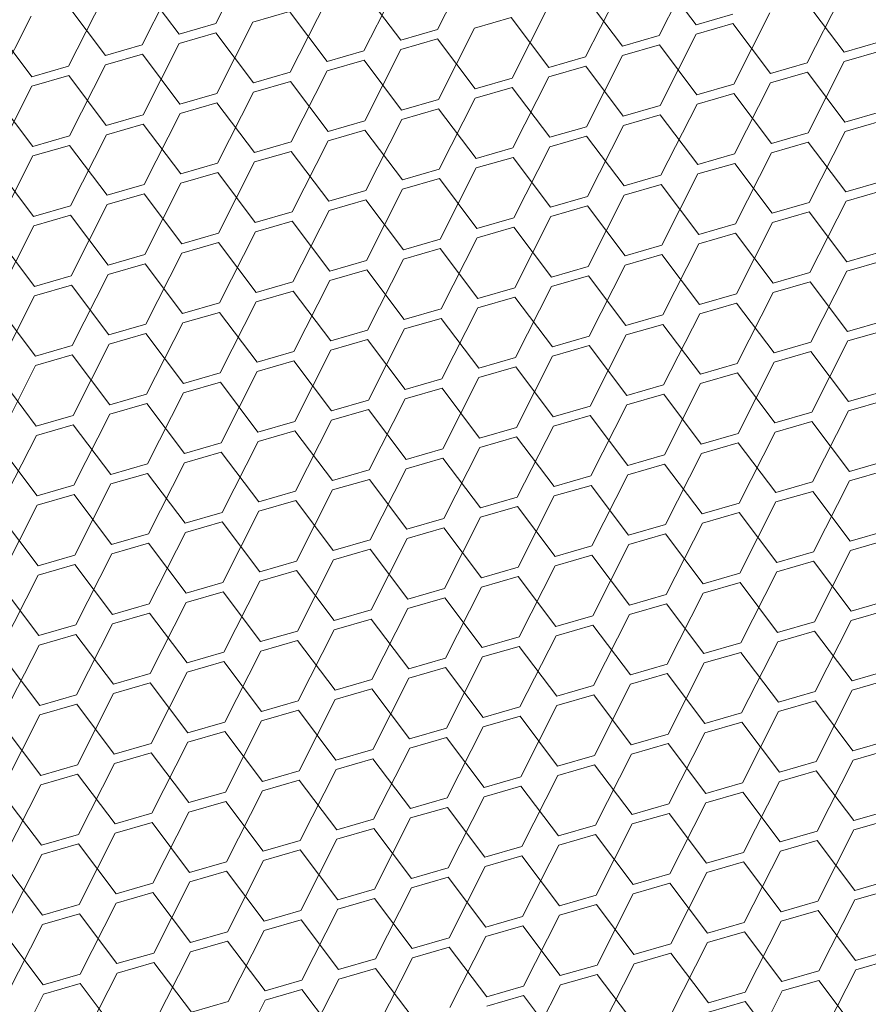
# Model space of a CAD drawing. Header units: millimetres. Extents: x 3925 to 5043, y -86 to 778.
# Tile 317 of 439: x 4951.61 to 4956.73, y 332.41 to 338.35. Entities that reach past the tile are written whole.
import ezdxf

# ---------------------------------------------------------------- set-up
doc = ezdxf.new("R2010")
doc.units = ezdxf.units.MM
doc.header["$LTSCALE"] = 46.255
doc.layers.add('H30K-DUST-FIDXF_CONTINUOUS_LINE', color=7, linetype='CONTINUOUS')

msp = doc.modelspace()

# ---------------------------------------------------------------- linework, layer by layer
at = {"layer": 'H30K-DUST-FIDXF_CONTINUOUS_LINE', "color": 7, "linetype": 'Continuous', "lineweight": 0}
for p, q in [((4952.7927, 338.3241), (4953.0099, 338.7528)), ((4954.1293, 338.288), (4954.3466, 338.7167)), ((4955.466, 338.2519), (4955.6832, 338.6805)), ((4952.3489, 338.1959), (4952.5662, 338.6245)), ((4953.6855, 338.1597), (4953.9028, 338.5884)), ((4955.6878, 338.316), (4955.4613, 338.6164)), ((4952.5708, 338.26), (4952.3443, 338.5604)), ((4953.9074, 338.2239), (4953.6809, 338.5243)), ((4955.0222, 338.1236), (4955.2395, 338.5523)), ((4951.9051, 338.0676), (4952.1224, 338.4963)), ((4955.2441, 338.1877), (4955.0176, 338.4881)), ((4956.3588, 338.0875), (4956.5761, 338.5161)), ((4952.127, 338.1317), (4951.9005, 338.4322)), ((4953.2418, 338.0315), (4953.459, 338.4601)), ((4954.5784, 337.9953), (4954.7957, 338.424)), ((4956.5807, 338.1516), (4956.3542, 338.452)), ((4951.4613, 337.9393), (4951.6786, 338.368)), ((4953.2371, 338.396), (4953.0153, 338.3319)), ((4953.4637, 338.0956), (4953.2371, 338.396)), ((4954.5738, 338.3599), (4954.3519, 338.2958)), ((4954.8003, 338.0595), (4954.5738, 338.3599)), ((4955.6878, 338.316), (4955.9097, 338.3801)), ((4955.9151, 337.9592), (4956.1323, 338.3879)), ((4951.6832, 338.0035), (4951.4567, 338.3039)), ((4952.5708, 338.26), (4952.7927, 338.3241)), ((4952.798, 337.9032), (4953.0153, 338.3319)), ((4953.9074, 338.2239), (4954.1293, 338.288)), ((4954.1346, 337.8671), (4954.3519, 338.2958)), ((4955.9104, 338.3238), (4955.6886, 338.2596)), ((4956.1369, 338.0233), (4955.9104, 338.3238)), ((4952.7934, 338.2678), (4952.5715, 338.2036)), ((4953.0199, 337.9673), (4952.7934, 338.2678)), ((4954.13, 338.2316), (4953.9081, 338.1675)), ((4954.3565, 337.9312), (4954.13, 338.2316)), ((4955.2441, 338.1877), (4955.466, 338.2519)), ((4955.4713, 337.8309), (4955.6886, 338.2596)), ((4952.127, 338.1317), (4952.3489, 338.1959)), ((4952.3542, 337.775), (4952.5715, 338.2036)), ((4953.6909, 337.7388), (4953.9081, 338.1675)), ((4955.4667, 338.1955), (4955.2448, 338.1314)), ((4955.6932, 337.8951), (4955.4667, 338.1955)), ((4956.5807, 338.1516), (4956.8026, 338.2157)), ((4952.3496, 338.1395), (4952.1277, 338.0754)), ((4952.5761, 337.8391), (4952.3496, 338.1395)), ((4953.4637, 338.0956), (4953.6855, 338.1597)), ((4954.8003, 338.0595), (4955.0222, 338.1236)), ((4955.0275, 337.7027), (4955.2448, 338.1314)), ((4956.8033, 338.1594), (4956.5814, 338.0952)), ((4951.6832, 338.0035), (4951.9051, 338.0676)), ((4951.9104, 337.6467), (4952.1277, 338.0754)), ((4953.6863, 338.1034), (4953.4644, 338.0392)), ((4953.9128, 337.8029), (4953.6863, 338.1034)), ((4955.0229, 338.0672), (4954.801, 338.0031)), ((4955.2494, 337.7668), (4955.0229, 338.0672)), ((4956.1369, 338.0233), (4956.3588, 338.0875)), ((4956.3642, 337.6666), (4956.5814, 338.0952)), ((4951.9058, 338.0112), (4951.6839, 337.9471)), ((4952.1323, 337.7108), (4951.9058, 338.0112)), ((4953.0199, 337.9673), (4953.2418, 338.0315)), ((4953.2471, 337.6106), (4953.4644, 338.0392)), ((4954.3565, 337.9312), (4954.5784, 337.9953)), ((4954.5837, 337.5744), (4954.801, 338.0031)), ((4956.3595, 338.0311), (4956.1377, 337.967)), ((4956.586, 337.7307), (4956.3595, 338.0311)), ((4951.4667, 337.5184), (4951.6839, 337.9471)), ((4953.2425, 337.9751), (4953.0206, 337.911)), ((4953.469, 337.6747), (4953.2425, 337.9751)), ((4954.5791, 337.939), (4954.3572, 337.8748)), ((4954.8056, 337.6386), (4954.5791, 337.939)), ((4955.6932, 337.8951), (4955.9151, 337.9592)), ((4955.9204, 337.5383), (4956.1377, 337.967)), ((4951.6886, 337.5826), (4951.4621, 337.883)), ((4952.5761, 337.8391), (4952.798, 337.9032)), ((4952.8033, 337.4823), (4953.0206, 337.911)), ((4954.14, 337.4462), (4954.3572, 337.8748)), ((4955.9158, 337.9028), (4955.6939, 337.8387)), ((4956.1423, 337.6024), (4955.9158, 337.9028)), ((4952.7987, 337.8468), (4952.5768, 337.7827)), ((4953.0252, 337.5464), (4952.7987, 337.8468)), ((4953.9128, 337.8029), (4954.1346, 337.8671)), ((4955.2494, 337.7668), (4955.4713, 337.8309)), ((4955.4766, 337.41), (4955.6939, 337.8387)), ((4952.1323, 337.7108), (4952.3542, 337.775)), ((4952.3596, 337.354), (4952.5768, 337.7827)), ((4954.1354, 337.8107), (4953.9135, 337.7466)), ((4954.3619, 337.5103), (4954.1354, 337.8107)), ((4955.472, 337.7746), (4955.2501, 337.7104)), ((4955.6985, 337.4742), (4955.472, 337.7746)), ((4956.586, 337.7307), (4956.8079, 337.7948)), ((4952.3549, 337.7186), (4952.133, 337.6544)), ((4952.5814, 337.4182), (4952.3549, 337.7186)), ((4953.469, 337.6747), (4953.6909, 337.7388)), ((4953.6962, 337.3179), (4953.9135, 337.7466)), ((4954.8056, 337.6386), (4955.0275, 337.7027)), ((4955.0328, 337.2818), (4955.2501, 337.7104)), ((4956.8086, 337.7384), (4956.5868, 337.6743)), ((4951.6886, 337.5826), (4951.9104, 337.6467)), ((4951.9158, 337.2258), (4952.133, 337.6544)), ((4953.6916, 337.6824), (4953.4697, 337.6183)), ((4953.9181, 337.382), (4953.6916, 337.6824)), ((4955.0282, 337.6463), (4954.8063, 337.5822)), ((4955.2547, 337.3459), (4955.0282, 337.6463)), ((4956.1423, 337.6024), (4956.3642, 337.6666)), ((4956.3695, 337.2456), (4956.5868, 337.6743)), ((4951.9112, 337.5903), (4951.6893, 337.5262)), ((4952.1377, 337.2899), (4951.9112, 337.5903)), ((4953.0252, 337.5464), (4953.2471, 337.6106)), ((4953.2524, 337.1896), (4953.4697, 337.6183)), ((4954.3619, 337.5103), (4954.5837, 337.5744)), ((4954.5891, 337.1535), (4954.8063, 337.5822)), ((4956.3649, 337.6102), (4956.143, 337.546)), ((4956.5914, 337.3098), (4956.3649, 337.6102)), ((4951.472, 337.0975), (4951.6893, 337.5262)), ((4953.2478, 337.5542), (4953.0259, 337.49)), ((4953.4743, 337.2538), (4953.2478, 337.5542)), ((4954.5845, 337.518), (4954.3626, 337.4539)), ((4954.811, 337.2176), (4954.5845, 337.518)), ((4955.6985, 337.4742), (4955.9204, 337.5383)), ((4955.9257, 337.1174), (4956.143, 337.546)), ((4951.6939, 337.1616), (4951.4674, 337.462)), ((4952.5814, 337.4182), (4952.8033, 337.4823)), ((4952.8087, 337.0614), (4953.0259, 337.49)), ((4955.9211, 337.4819), (4955.6992, 337.4178)), ((4956.1476, 337.1815), (4955.9211, 337.4819)), ((4952.804, 337.4259), (4952.5822, 337.3618)), ((4953.0305, 337.1255), (4952.804, 337.4259)), ((4953.9181, 337.382), (4954.14, 337.4462)), ((4954.1453, 337.0252), (4954.3626, 337.4539)), ((4955.2547, 337.3459), (4955.4766, 337.41)), ((4955.4819, 336.9891), (4955.6992, 337.4178)), ((4952.1377, 337.2899), (4952.3596, 337.354)), ((4952.3649, 336.9331), (4952.5822, 337.3618)), ((4954.1407, 337.3898), (4953.9188, 337.3256)), ((4954.3672, 337.0894), (4954.1407, 337.3898)), ((4955.4773, 337.3536), (4955.2554, 337.2895)), ((4955.7038, 337.0532), (4955.4773, 337.3536)), ((4956.5914, 337.3098), (4956.8133, 337.3739)), ((4952.3603, 337.2976), (4952.1384, 337.2335)), ((4952.5868, 336.9972), (4952.3603, 337.2976)), ((4953.4743, 337.2538), (4953.6962, 337.3179)), ((4953.7015, 336.897), (4953.9188, 337.3256)), ((4954.811, 337.2176), (4955.0328, 337.2818)), ((4955.0382, 336.8608), (4955.2554, 337.2895)), ((4956.814, 337.3175), (4956.5921, 337.2534)), ((4951.6939, 337.1616), (4951.9158, 337.2258)), ((4951.9211, 336.8048), (4952.1384, 337.2335)), ((4953.6969, 337.2615), (4953.475, 337.1974)), ((4953.9234, 336.9611), (4953.6969, 337.2615)), ((4955.0336, 337.2254), (4954.8117, 337.1612)), ((4955.2601, 336.925), (4955.0336, 337.2254)), ((4956.1476, 337.1815), (4956.3695, 337.2456)), ((4956.3748, 336.8247), (4956.5921, 337.2534)), ((4951.9165, 337.1694), (4951.6946, 337.1052)), ((4952.143, 336.869), (4951.9165, 337.1694)), ((4953.0305, 337.1255), (4953.2524, 337.1896)), ((4953.2578, 336.7687), (4953.475, 337.1974)), ((4954.5944, 336.7326), (4954.8117, 337.1612)), ((4956.3702, 337.1892), (4956.1483, 337.1251)), ((4956.5967, 336.8888), (4956.3702, 337.1892)), ((4951.4773, 336.6766), (4951.6946, 337.1052)), ((4953.2531, 337.1332), (4953.0313, 337.0691)), ((4953.4796, 336.8328), (4953.2531, 337.1332)), ((4954.3672, 337.0894), (4954.5891, 337.1535)), ((4955.7038, 337.0532), (4955.9257, 337.1174)), ((4955.9311, 336.6964), (4956.1483, 337.1251)), ((4951.6992, 336.7407), (4951.4727, 337.0411)), ((4952.5868, 336.9972), (4952.8087, 337.0614)), ((4952.814, 336.6404), (4953.0313, 337.0691)), ((4954.5898, 337.0971), (4954.3679, 337.033)), ((4954.8163, 336.7967), (4954.5898, 337.0971)), ((4955.9264, 337.061), (4955.7045, 336.9968)), ((4956.1529, 336.7606), (4955.9264, 337.061)), ((4952.8094, 337.005), (4952.5875, 336.9408)), ((4953.0359, 336.7046), (4952.8094, 337.005)), ((4953.9234, 336.9611), (4954.1453, 337.0252)), ((4954.1506, 336.6043), (4954.3679, 337.033)), ((4955.2601, 336.925), (4955.4819, 336.9891)), ((4955.4873, 336.5682), (4955.7045, 336.9968)), ((4952.143, 336.869), (4952.3649, 336.9331)), ((4952.3702, 336.5122), (4952.5875, 336.9408)), ((4954.146, 336.9688), (4953.9241, 336.9047)), ((4954.3725, 336.6684), (4954.146, 336.9688)), ((4955.4827, 336.9327), (4955.2608, 336.8686)), ((4955.7092, 336.6323), (4955.4827, 336.9327)), ((4956.5967, 336.8888), (4956.8186, 336.953)), ((4952.3656, 336.8767), (4952.1437, 336.8126)), ((4952.5921, 336.5763), (4952.3656, 336.8767)), ((4953.4796, 336.8328), (4953.7015, 336.897)), ((4953.7069, 336.476), (4953.9241, 336.9047)), ((4955.0435, 336.4399), (4955.2608, 336.8686)), ((4956.8193, 336.8966), (4956.5974, 336.8324)), ((4951.6992, 336.7407), (4951.9211, 336.8048)), ((4951.9264, 336.3839), (4952.1437, 336.8126)), ((4953.7022, 336.8406), (4953.4804, 336.7764)), ((4953.9287, 336.5402), (4953.7022, 336.8406)), ((4954.8163, 336.7967), (4955.0382, 336.8608)), ((4955.0389, 336.8044), (4954.817, 336.7403)), ((4955.2654, 336.504), (4955.0389, 336.8044)), ((4956.1529, 336.7606), (4956.3748, 336.8247)), ((4956.3802, 336.4038), (4956.5974, 336.8324)), ((4951.9218, 336.7484), (4951.6999, 336.6843)), ((4952.1483, 336.448), (4951.9218, 336.7484)), ((4953.0359, 336.7046), (4953.2578, 336.7687)), ((4953.2631, 336.3478), (4953.4804, 336.7764)), ((4956.3755, 336.7683), (4956.1537, 336.7042)), ((4956.602, 336.4679), (4956.3755, 336.7683)), ((4951.4827, 336.2556), (4951.6999, 336.6843)), ((4953.2585, 336.7123), (4953.0366, 336.6482)), ((4953.485, 336.4119), (4953.2585, 336.7123)), ((4954.3725, 336.6684), (4954.5944, 336.7326)), ((4954.5997, 336.3116), (4954.817, 336.7403)), ((4955.7092, 336.6323), (4955.9311, 336.6964)), ((4955.9364, 336.2755), (4956.1537, 336.7042)), ((4952.5921, 336.5763), (4952.814, 336.6404)), ((4952.8193, 336.2195), (4953.0366, 336.6482)), ((4954.5951, 336.6762), (4954.3732, 336.612)), ((4954.8216, 336.3758), (4954.5951, 336.6762)), ((4955.9318, 336.64), (4955.7099, 336.5759)), ((4956.1583, 336.3396), (4955.9318, 336.64)), ((4951.7046, 336.3198), (4951.4781, 336.6202)), ((4952.8147, 336.584), (4952.5928, 336.5199)), ((4953.0412, 336.2836), (4952.8147, 336.584)), ((4953.9287, 336.5402), (4954.1506, 336.6043)), ((4954.156, 336.1834), (4954.3732, 336.612)), ((4955.2654, 336.504), (4955.4873, 336.5682)), ((4955.4926, 336.1472), (4955.7099, 336.5759)), ((4952.1483, 336.448), (4952.3702, 336.5122)), ((4952.3755, 336.0912), (4952.5928, 336.5199)), ((4954.1513, 336.5479), (4953.9295, 336.4838)), ((4954.3779, 336.2475), (4954.1513, 336.5479)), ((4955.488, 336.5118), (4955.2661, 336.4476)), ((4955.7145, 336.2114), (4955.488, 336.5118)), ((4956.602, 336.4679), (4956.8239, 336.532)), ((4952.3709, 336.4558), (4952.149, 336.3916)), ((4952.5974, 336.1554), (4952.3709, 336.4558)), ((4953.485, 336.4119), (4953.7069, 336.476)), ((4953.7122, 336.0551), (4953.9295, 336.4838)), ((4955.0488, 336.019), (4955.2661, 336.4476)), ((4956.8246, 336.4756), (4956.6028, 336.4115)), ((4951.9318, 335.963), (4952.149, 336.3916)), ((4953.7076, 336.4196), (4953.4857, 336.3555)), ((4953.9341, 336.1192), (4953.7076, 336.4196)), ((4954.8216, 336.3758), (4955.0435, 336.4399)), ((4956.1583, 336.3396), (4956.3802, 336.4038)), ((4956.3855, 335.9828), (4956.6028, 336.4115)), ((4951.7046, 336.3198), (4951.9264, 336.3839)), ((4953.0412, 336.2836), (4953.2631, 336.3478)), ((4953.2684, 335.9268), (4953.4857, 336.3555)), ((4955.0442, 336.3835), (4954.8223, 336.3194)), ((4955.2707, 336.0831), (4955.0442, 336.3835)), ((4956.3809, 336.3474), (4956.159, 336.2832)), ((4956.6074, 336.047), (4956.3809, 336.3474)), ((4951.9272, 336.3275), (4951.7053, 336.2634)), ((4952.1537, 336.0271), (4951.9272, 336.3275)), ((4953.2638, 336.2914), (4953.0419, 336.2272)), ((4953.4903, 335.991), (4953.2638, 336.2914)), ((4954.3779, 336.2475), (4954.5997, 336.3116)), ((4954.6051, 335.8907), (4954.8223, 336.3194)), ((4955.7145, 336.2114), (4955.9364, 336.2755)), ((4955.9417, 335.8546), (4956.159, 336.2832)), ((4951.488, 335.8347), (4951.7053, 336.2634)), ((4952.5974, 336.1554), (4952.8193, 336.2195)), ((4952.8246, 335.7986), (4953.0419, 336.2272)), ((4954.6005, 336.2552), (4954.3786, 336.1911)), ((4954.827, 335.9548), (4954.6005, 336.2552)), ((4955.9371, 336.2191), (4955.7152, 336.155)), ((4956.1636, 335.9187), (4955.9371, 336.2191)), ((4951.7099, 335.8988), (4951.4834, 336.1992)), ((4952.82, 336.1631), (4952.5981, 336.099)), ((4953.0465, 335.8627), (4952.82, 336.1631)), ((4953.9341, 336.1192), (4954.156, 336.1834)), ((4954.1613, 335.7624), (4954.3786, 336.1911)), ((4955.4979, 335.7263), (4955.7152, 336.155)), ((4952.1537, 336.0271), (4952.3755, 336.0912)), ((4952.3809, 335.6703), (4952.5981, 336.099)), ((4954.1567, 336.127), (4953.9348, 336.0628)), ((4954.3832, 335.8266), (4954.1567, 336.127)), ((4955.2707, 336.0831), (4955.4926, 336.1472)), ((4955.4933, 336.0908), (4955.2714, 336.0267)), ((4955.7198, 335.7904), (4955.4933, 336.0908)), ((4956.6074, 336.047), (4956.8293, 336.1111)), ((4952.3763, 336.0348), (4952.1544, 335.9707)), ((4952.6028, 335.7344), (4952.3763, 336.0348)), ((4953.4903, 335.991), (4953.7122, 336.0551)), ((4953.7175, 335.6342), (4953.9348, 336.0628)), ((4956.83, 336.0547), (4956.6081, 335.9906)), ((4953.7129, 335.9987), (4953.491, 335.9346)), ((4953.9394, 335.6983), (4953.7129, 335.9987)), ((4954.827, 335.9548), (4955.0488, 336.019)), ((4955.0542, 335.598), (4955.2714, 336.0267)), ((4956.1636, 335.9187), (4956.3855, 335.9828)), ((4956.3908, 335.5619), (4956.6081, 335.9906)), ((4951.7099, 335.8988), (4951.9318, 335.963)), ((4951.9371, 335.542), (4952.1544, 335.9707)), ((4953.0465, 335.8627), (4953.2684, 335.9268)), ((4953.2738, 335.5059), (4953.491, 335.9346)), ((4955.0496, 335.9626), (4954.8277, 335.8984)), ((4955.2761, 335.6622), (4955.0496, 335.9626)), ((4956.3862, 335.9264), (4956.1643, 335.8623)), ((4956.6127, 335.626), (4956.3862, 335.9264)), ((4951.9325, 335.9066), (4951.7106, 335.8424)), ((4952.159, 335.6062), (4951.9325, 335.9066)), ((4953.2691, 335.8704), (4953.0472, 335.8063)), ((4953.4956, 335.57), (4953.2691, 335.8704)), ((4954.3832, 335.8266), (4954.6051, 335.8907)), ((4954.6104, 335.4698), (4954.8277, 335.8984)), ((4955.7198, 335.7904), (4955.9417, 335.8546)), ((4955.947, 335.4336), (4956.1643, 335.8623)), ((4951.4933, 335.4138), (4951.7106, 335.8424)), ((4952.6028, 335.7344), (4952.8246, 335.7986)), ((4952.83, 335.3776), (4953.0472, 335.8063)), ((4954.6058, 335.8343), (4954.3839, 335.7702)), ((4954.8323, 335.5339), (4954.6058, 335.8343)), ((4955.9424, 335.7982), (4955.7205, 335.734)), ((4956.1689, 335.4978), (4955.9424, 335.7982)), ((4951.7152, 335.4779), (4951.4887, 335.7783)), ((4952.8254, 335.7422), (4952.6035, 335.678)), ((4953.0519, 335.4418), (4952.8254, 335.7422)), ((4953.9394, 335.6983), (4954.1613, 335.7624)), ((4954.1666, 335.3415), (4954.3839, 335.7702)), ((4952.3862, 335.2494), (4952.6035, 335.678)), ((4954.162, 335.706), (4953.9401, 335.6419)), ((4954.3885, 335.4056), (4954.162, 335.706)), ((4955.2761, 335.6622), (4955.4979, 335.7263)), ((4955.5033, 335.3054), (4955.7205, 335.734)), ((4956.6127, 335.626), (4956.8346, 335.6902)), ((4952.159, 335.6062), (4952.3809, 335.6703)), ((4953.4956, 335.57), (4953.7175, 335.6342)), ((4953.7229, 335.2132), (4953.9401, 335.6419)), ((4955.4987, 335.6699), (4955.2768, 335.6058)), ((4955.7252, 335.3695), (4955.4987, 335.6699)), ((4956.8353, 335.6338), (4956.6134, 335.5696)), ((4952.3816, 335.6139), (4952.1597, 335.5498)), ((4952.6081, 335.3135), (4952.3816, 335.6139)), ((4953.7182, 335.5778), (4953.4964, 335.5136)), ((4953.9447, 335.2774), (4953.7182, 335.5778)), ((4954.8323, 335.5339), (4955.0542, 335.598)), ((4955.0595, 335.1771), (4955.2768, 335.6058)), ((4956.1689, 335.4978), (4956.3908, 335.5619)), ((4956.3961, 335.141), (4956.6134, 335.5696)), ((4951.7152, 335.4779), (4951.9371, 335.542)), ((4951.9424, 335.1211), (4952.1597, 335.5498)), ((4953.0519, 335.4418), (4953.2738, 335.5059)), ((4953.2791, 335.085), (4953.4964, 335.5136)), ((4955.0549, 335.5416), (4954.833, 335.4775)), ((4955.2814, 335.2412), (4955.0549, 335.5416)), ((4956.3915, 335.5055), (4956.1696, 335.4414)), ((4956.618, 335.2051), (4956.3915, 335.5055)), ((4951.9378, 335.4856), (4951.7159, 335.4215)), ((4952.1643, 335.1852), (4951.9378, 335.4856)), ((4953.2745, 335.4495), (4953.0526, 335.3854)), ((4953.501, 335.1491), (4953.2745, 335.4495)), ((4954.3885, 335.4056), (4954.6104, 335.4698)), ((4954.6157, 335.0488), (4954.833, 335.4775)), ((4955.9524, 335.0127), (4956.1696, 335.4414)), ((4951.4987, 334.9928), (4951.7159, 335.4215)), ((4952.8353, 334.9567), (4953.0526, 335.3854)), ((4954.6111, 335.4134), (4954.3892, 335.3492)), ((4954.8376, 335.113), (4954.6111, 335.4134)), ((4955.7252, 335.3695), (4955.947, 335.4336)), ((4951.7205, 335.057), (4951.494, 335.3574)), ((4952.6081, 335.3135), (4952.83, 335.3776)), ((4952.8307, 335.3212), (4952.6088, 335.2571)), ((4953.0572, 335.0208), (4952.8307, 335.3212)), ((4953.9447, 335.2774), (4954.1666, 335.3415)), ((4954.172, 334.9206), (4954.3892, 335.3492)), ((4955.9478, 335.3772), (4955.7259, 335.3131)), ((4956.1743, 335.0768), (4955.9478, 335.3772)), ((4954.1673, 335.2851), (4953.9455, 335.221)), ((4954.3938, 334.9847), (4954.1673, 335.2851)), ((4955.2814, 335.2412), (4955.5033, 335.3054)), ((4955.5086, 334.8844), (4955.7259, 335.3131)), ((4956.618, 335.2051), (4956.8399, 335.2692)), ((4952.1643, 335.1852), (4952.3862, 335.2494)), ((4952.3915, 334.8284), (4952.6088, 335.2571)), ((4953.501, 335.1491), (4953.7229, 335.2132)), ((4953.7282, 334.7923), (4953.9455, 335.221)), ((4955.504, 335.249), (4955.2821, 335.1848)), ((4955.7305, 334.9486), (4955.504, 335.249)), ((4956.8406, 335.2128), (4956.6187, 335.1487)), ((4952.3869, 335.193), (4952.165, 335.1288)), ((4952.6134, 334.8926), (4952.3869, 335.193)), ((4953.7236, 335.1568), (4953.5017, 335.0927)), ((4953.9501, 334.8564), (4953.7236, 335.1568)), ((4954.8376, 335.113), (4955.0595, 335.1771)), ((4955.0648, 334.7562), (4955.2821, 335.1848)), ((4956.4015, 334.72), (4956.6187, 335.1487)), ((4951.7205, 335.057), (4951.9424, 335.1211)), ((4951.9478, 334.7002), (4952.165, 335.1288)), ((4953.0572, 335.0208), (4953.2791, 335.085)), ((4953.2844, 334.664), (4953.5017, 335.0927)), ((4955.0602, 335.1207), (4954.8383, 335.0566)), ((4955.2867, 334.8203), (4955.0602, 335.1207)), ((4956.1743, 335.0768), (4956.3961, 335.141)), ((4956.3969, 335.0846), (4956.175, 335.0204)), ((4956.6234, 334.7842), (4956.3969, 335.0846)), ((4951.9431, 335.0647), (4951.7213, 335.0006)), ((4952.1697, 334.7643), (4951.9431, 335.0647)), ((4953.2798, 335.0286), (4953.0579, 334.9644)), ((4953.5063, 334.7282), (4953.2798, 335.0286)), ((4954.3938, 334.9847), (4954.6157, 335.0488)), ((4954.6211, 334.6279), (4954.8383, 335.0566)), ((4951.504, 334.5719), (4951.7213, 335.0006)), ((4952.8406, 334.5358), (4953.0579, 334.9644)), ((4954.6164, 334.9924), (4954.3946, 334.9283)), ((4954.8429, 334.692), (4954.6164, 334.9924)), ((4955.7305, 334.9486), (4955.9524, 335.0127)), ((4955.9577, 334.5918), (4956.175, 335.0204)), ((4951.7259, 334.636), (4951.4994, 334.9364)), ((4952.6134, 334.8926), (4952.8353, 334.9567)), ((4953.9501, 334.8564), (4954.172, 334.9206)), ((4954.1773, 334.4996), (4954.3946, 334.9283)), ((4955.9531, 334.9563), (4955.7312, 334.8922)), ((4956.1796, 334.6559), (4955.9531, 334.9563)), ((4952.836, 334.9003), (4952.6141, 334.8362)), ((4953.0625, 334.5999), (4952.836, 334.9003)), ((4954.1727, 334.8642), (4953.9508, 334.8)), ((4954.3992, 334.5638), (4954.1727, 334.8642)), ((4955.2867, 334.8203), (4955.5086, 334.8844)), ((4955.5139, 334.4635), (4955.7312, 334.8922)), ((4956.6234, 334.7842), (4956.8453, 334.8483)), ((4952.1697, 334.7643), (4952.3915, 334.8284)), ((4952.3969, 334.4075), (4952.6141, 334.8362)), ((4953.5063, 334.7282), (4953.7282, 334.7923)), ((4953.7335, 334.3714), (4953.9508, 334.8)), ((4955.5093, 334.828), (4955.2874, 334.7639)), ((4955.7358, 334.5276), (4955.5093, 334.828)), ((4956.846, 334.7919), (4956.6241, 334.7278)), ((4952.3923, 334.772), (4952.1704, 334.7079)), ((4952.6188, 334.4716), (4952.3923, 334.772)), ((4953.7289, 334.7359), (4953.507, 334.6718)), ((4953.9554, 334.4355), (4953.7289, 334.7359)), ((4954.8429, 334.692), (4955.0648, 334.7562)), ((4955.0702, 334.3352), (4955.2874, 334.7639)), ((4956.4068, 334.2991), (4956.6241, 334.7278)), ((4951.7259, 334.636), (4951.9478, 334.7002)), ((4951.9531, 334.2792), (4952.1704, 334.7079)), ((4953.2897, 334.2431), (4953.507, 334.6718)), ((4955.0655, 334.6998), (4954.8437, 334.6356)), ((4955.292, 334.3994), (4955.0655, 334.6998)), ((4956.1796, 334.6559), (4956.4015, 334.72)), ((4951.9485, 334.6438), (4951.7266, 334.5796)), ((4952.175, 334.3434), (4951.9485, 334.6438)), ((4953.0625, 334.5999), (4953.2844, 334.664)), ((4953.2851, 334.6076), (4953.0632, 334.5435)), ((4953.5116, 334.3072), (4953.2851, 334.6076)), ((4954.3992, 334.5638), (4954.6211, 334.6279)), ((4954.6264, 334.207), (4954.8437, 334.6356)), ((4956.4022, 334.6636), (4956.1803, 334.5995)), ((4956.6287, 334.3632), (4956.4022, 334.6636)), ((4951.5093, 334.151), (4951.7266, 334.5796)), ((4954.6218, 334.5715), (4954.3999, 334.5074)), ((4954.8483, 334.2711), (4954.6218, 334.5715)), ((4955.7358, 334.5276), (4955.9577, 334.5918)), ((4955.963, 334.1708), (4956.1803, 334.5995)), ((4951.7312, 334.2151), (4951.5047, 334.5155)), ((4952.6188, 334.4716), (4952.8406, 334.5358)), ((4952.846, 334.1148), (4953.0632, 334.5435)), ((4953.9554, 334.4355), (4954.1773, 334.4996)), ((4954.1826, 334.0787), (4954.3999, 334.5074)), ((4955.9584, 334.5354), (4955.7365, 334.4712)), ((4956.1849, 334.235), (4955.9584, 334.5354)), ((4952.8414, 334.4794), (4952.6195, 334.4152)), ((4953.0679, 334.179), (4952.8414, 334.4794)), ((4954.178, 334.4432), (4953.9561, 334.3791)), ((4954.4045, 334.1428), (4954.178, 334.4432)), ((4955.292, 334.3994), (4955.5139, 334.4635)), ((4955.5193, 334.0426), (4955.7365, 334.4712)), ((4952.175, 334.3434), (4952.3969, 334.4075)), ((4952.4022, 333.9866), (4952.6195, 334.4152)), ((4953.5116, 334.3072), (4953.7335, 334.3714)), ((4953.7388, 333.9504), (4953.9561, 334.3791)), ((4955.5146, 334.4071), (4955.2928, 334.343)), ((4955.7412, 334.1067), (4955.5146, 334.4071)), ((4956.6287, 334.3632), (4956.8506, 334.4274)), ((4956.8513, 334.371), (4956.6294, 334.3069)), ((4952.3976, 334.3511), (4952.1757, 334.287)), ((4952.6241, 334.0507), (4952.3976, 334.3511)), ((4953.7342, 334.315), (4953.5123, 334.2509)), ((4953.9607, 334.0146), (4953.7342, 334.315)), ((4954.8483, 334.2711), (4955.0702, 334.3352)), ((4955.0755, 333.9143), (4955.2928, 334.343)), ((4951.7312, 334.2151), (4951.9531, 334.2792)), ((4951.9584, 333.8583), (4952.1757, 334.287)), ((4955.0709, 334.2789), (4954.849, 334.2147)), ((4955.2974, 333.9784), (4955.0709, 334.2789)), ((4956.1849, 334.235), (4956.4068, 334.2991)), ((4956.4121, 333.8782), (4956.6294, 334.3069)), ((4951.9538, 334.2229), (4951.7319, 334.1587)), ((4952.1803, 333.9224), (4951.9538, 334.2229)), ((4953.0679, 334.179), (4953.2897, 334.2431)), ((4953.2951, 333.8222), (4953.5123, 334.2509)), ((4954.4045, 334.1428), (4954.6264, 334.207)), ((4954.6317, 333.786), (4954.849, 334.2147)), ((4956.4075, 334.2427), (4956.1856, 334.1786)), ((4956.634, 333.9423), (4956.4075, 334.2427)), ((4951.5147, 333.73), (4951.7319, 334.1587)), ((4953.2905, 334.1867), (4953.0686, 334.1226)), ((4953.517, 333.8863), (4953.2905, 334.1867)), ((4954.6271, 334.1506), (4954.4052, 334.0865)), ((4954.8536, 333.8502), (4954.6271, 334.1506)), ((4955.7412, 334.1067), (4955.963, 334.1708)), ((4955.9684, 333.7499), (4956.1856, 334.1786)), ((4951.7365, 333.7942), (4951.51, 334.0946)), ((4952.6241, 334.0507), (4952.846, 334.1148)), ((4952.8513, 333.6939), (4953.0686, 334.1226)), ((4953.9607, 334.0146), (4954.1826, 334.0787)), ((4954.188, 333.6578), (4954.4052, 334.0865)), ((4955.9638, 334.1145), (4955.7419, 334.0503)), ((4956.1903, 333.814), (4955.9638, 334.1145)), ((4952.8467, 334.0585), (4952.6248, 333.9943)), ((4953.0732, 333.758), (4952.8467, 334.0585)), ((4954.1833, 334.0223), (4953.9614, 333.9582)), ((4954.4098, 333.7219), (4954.1833, 334.0223)), ((4955.2974, 333.9784), (4955.5193, 334.0426)), ((4955.5246, 333.6217), (4955.7419, 334.0503)), ((4952.1803, 333.9224), (4952.4022, 333.9866)), ((4952.4075, 333.5657), (4952.6248, 333.9943)), ((4953.7442, 333.5295), (4953.9614, 333.9582)), ((4955.52, 333.9862), (4955.2981, 333.9221)), ((4955.7465, 333.6858), (4955.52, 333.9862)), ((4956.634, 333.9423), (4956.8559, 334.0064)), ((4952.4029, 333.9302), (4952.181, 333.8661)), ((4952.6294, 333.6298), (4952.4029, 333.9302)), ((4953.517, 333.8863), (4953.7388, 333.9504)), ((4954.8536, 333.8502), (4955.0755, 333.9143)), ((4955.0808, 333.4934), (4955.2981, 333.9221)), ((4956.8566, 333.9501), (4956.6347, 333.8859)), ((4951.7365, 333.7942), (4951.9584, 333.8583)), ((4951.9638, 333.4374), (4952.181, 333.8661)), ((4953.7396, 333.8941), (4953.5177, 333.8299)), ((4953.9661, 333.5937), (4953.7396, 333.8941)), ((4955.0762, 333.8579), (4954.8543, 333.7938)), ((4955.3027, 333.5575), (4955.0762, 333.8579)), ((4956.1903, 333.814), (4956.4121, 333.8782)), ((4956.4175, 333.4573), (4956.6347, 333.8859)), ((4951.9591, 333.8019), (4951.7373, 333.7378)), ((4952.1856, 333.5015), (4951.9591, 333.8019)), ((4953.0732, 333.758), (4953.2951, 333.8222)), ((4953.3004, 333.4013), (4953.5177, 333.8299)), ((4954.4098, 333.7219), (4954.6317, 333.786)), ((4954.6371, 333.3651), (4954.8543, 333.7938)), ((4956.4129, 333.8218), (4956.191, 333.7577)), ((4956.6394, 333.5214), (4956.4129, 333.8218)), ((4951.52, 333.3091), (4951.7373, 333.7378)), ((4953.2958, 333.7658), (4953.0739, 333.7017)), ((4953.5223, 333.4654), (4953.2958, 333.7658)), ((4954.6324, 333.7297), (4954.4106, 333.6655)), ((4954.8589, 333.4293), (4954.6324, 333.7297)), ((4955.7465, 333.6858), (4955.9684, 333.7499)), ((4955.9737, 333.329), (4956.191, 333.7577)), ((4951.7419, 333.3733), (4951.5154, 333.6737)), ((4952.6294, 333.6298), (4952.8513, 333.6939)), ((4952.8566, 333.273), (4953.0739, 333.7017)), ((4954.1933, 333.2369), (4954.4106, 333.6655)), ((4955.9691, 333.6935), (4955.7472, 333.6294)), ((4956.1956, 333.3931), (4955.9691, 333.6935)), ((4952.852, 333.6375), (4952.6301, 333.5734)), ((4953.0785, 333.3371), (4952.852, 333.6375)), ((4953.9661, 333.5937), (4954.188, 333.6578)), ((4954.1887, 333.6014), (4953.9668, 333.5373)), ((4954.4152, 333.301), (4954.1887, 333.6014)), ((4955.3027, 333.5575), (4955.5246, 333.6217)), ((4955.5299, 333.2007), (4955.7472, 333.6294)), ((4952.1856, 333.5015), (4952.4075, 333.5657)), ((4952.4129, 333.1447), (4952.6301, 333.5734)), ((4955.5253, 333.5653), (4955.3034, 333.5011)), ((4955.7518, 333.2649), (4955.5253, 333.5653)), ((4956.6394, 333.5214), (4956.8612, 333.5855)), ((4952.4082, 333.5093), (4952.1864, 333.4451)), ((4952.6347, 333.2089), (4952.4082, 333.5093)), ((4953.5223, 333.4654), (4953.7442, 333.5295)), ((4953.7495, 333.1086), (4953.9668, 333.5373)), ((4954.8589, 333.4293), (4955.0808, 333.4934)), ((4955.0862, 333.0725), (4955.3034, 333.5011)), ((4956.862, 333.5291), (4956.6401, 333.465)), ((4951.7419, 333.3733), (4951.9638, 333.4374)), ((4951.9691, 333.0165), (4952.1864, 333.4451)), ((4953.7449, 333.4731), (4953.523, 333.409)), ((4953.9714, 333.1727), (4953.7449, 333.4731)), ((4955.0815, 333.437), (4954.8597, 333.3729)), ((4955.308, 333.1366), (4955.0815, 333.437)), ((4956.1956, 333.3931), (4956.4175, 333.4573)), ((4956.4228, 333.0363), (4956.6401, 333.465)), ((4951.9645, 333.381), (4951.7426, 333.3169)), ((4952.191, 333.0806), (4951.9645, 333.381)), ((4953.0785, 333.3371), (4953.3004, 333.4013)), ((4953.3057, 332.9803), (4953.523, 333.409)), ((4954.4152, 333.301), (4954.6371, 333.3651)), ((4954.6424, 332.9442), (4954.8597, 333.3729)), ((4956.4182, 333.4009), (4956.1963, 333.3367)), ((4956.6447, 333.1005), (4956.4182, 333.4009)), ((4951.5253, 332.8882), (4951.7426, 333.3169)), ((4953.3011, 333.3449), (4953.0792, 333.2807)), ((4953.5276, 333.0445), (4953.3011, 333.3449)), ((4954.6378, 333.3087), (4954.4159, 333.2446)), ((4954.8643, 333.0083), (4954.6378, 333.3087)), ((4955.7518, 333.2649), (4955.9737, 333.329)), ((4955.979, 332.9081), (4956.1963, 333.3367)), ((4951.7472, 332.9523), (4951.5207, 333.2527)), ((4952.6347, 333.2089), (4952.8566, 333.273)), ((4952.862, 332.8521), (4953.0792, 333.2807)), ((4954.1986, 332.8159), (4954.4159, 333.2446)), ((4955.9744, 333.2726), (4955.7525, 333.2085)), ((4956.2009, 332.9722), (4955.9744, 333.2726)), ((4952.8573, 333.2166), (4952.6355, 333.1525)), ((4953.0839, 332.9162), (4952.8573, 333.2166)), ((4953.9714, 333.1727), (4954.1933, 333.2369)), ((4955.308, 333.1366), (4955.5299, 333.2007)), ((4955.5353, 332.7798), (4955.7525, 333.2085)), ((4952.191, 333.0806), (4952.4129, 333.1447)), ((4952.4182, 332.7238), (4952.6355, 333.1525)), ((4954.194, 333.1805), (4953.9721, 333.1163)), ((4954.4205, 332.8801), (4954.194, 333.1805)), ((4955.5306, 333.1443), (4955.3088, 333.0802)), ((4955.7571, 332.8439), (4955.5306, 333.1443)), ((4956.6447, 333.1005), (4956.8666, 333.1646)), ((4952.4136, 333.0883), (4952.1917, 333.0242)), ((4952.6401, 332.7879), (4952.4136, 333.0883)), ((4953.5276, 333.0445), (4953.7495, 333.1086)), ((4953.7548, 332.6877), (4953.9721, 333.1163)), ((4954.8643, 333.0083), (4955.0862, 333.0725)), ((4955.0915, 332.6515), (4955.3088, 333.0802)), ((4956.8673, 333.1082), (4956.6454, 333.0441)), ((4951.7472, 332.9523), (4951.9691, 333.0165)), ((4951.9744, 332.5955), (4952.1917, 333.0242)), ((4953.7502, 333.0522), (4953.5283, 332.9881)), ((4953.9767, 332.7518), (4953.7502, 333.0522)), ((4955.0869, 333.0161), (4954.865, 332.9519)), ((4955.3134, 332.7157), (4955.0869, 333.0161)), ((4956.2009, 332.9722), (4956.4228, 333.0363)), ((4956.4281, 332.6154), (4956.6454, 333.0441)), ((4951.9698, 332.9601), (4951.7479, 332.8959)), ((4952.1963, 332.6597), (4951.9698, 332.9601)), ((4953.0839, 332.9162), (4953.3057, 332.9803)), ((4953.3111, 332.5594), (4953.5283, 332.9881)), ((4954.6477, 332.5233), (4954.865, 332.9519)), ((4956.4235, 332.9799), (4956.2016, 332.9158)), ((4956.65, 332.6795), (4956.4235, 332.9799)), ((4951.5306, 332.4673), (4951.7479, 332.8959)), ((4953.3065, 332.9239), (4953.0846, 332.8598)), ((4953.533, 332.6235), (4953.3065, 332.9239)), ((4954.4205, 332.8801), (4954.6424, 332.9442)), ((4954.6431, 332.8878), (4954.4212, 332.8237)), ((4954.8696, 332.5874), (4954.6431, 332.8878)), ((4955.7571, 332.8439), (4955.979, 332.9081)), ((4955.9844, 332.4871), (4956.2016, 332.9158)), ((4951.7525, 332.5314), (4951.526, 332.8318)), ((4952.6401, 332.7879), (4952.862, 332.8521)), ((4952.8673, 332.4311), (4953.0846, 332.8598)), ((4955.9797, 332.8517), (4955.7579, 332.7875)), ((4956.2062, 332.5513), (4955.9797, 332.8517)), ((4952.8627, 332.7957), (4952.6408, 332.7315)), ((4953.0892, 332.4953), (4952.8627, 332.7957)), ((4953.9767, 332.7518), (4954.1986, 332.8159)), ((4954.2039, 332.395), (4954.4212, 332.8237)), ((4955.3134, 332.7157), (4955.5353, 332.7798)), ((4955.5406, 332.3589), (4955.7579, 332.7875)), ((4952.1963, 332.6597), (4952.4182, 332.7238)), ((4952.4235, 332.3029), (4952.6408, 332.7315)), ((4954.1993, 332.7595), (4953.9774, 332.6954)), ((4954.4258, 332.4591), (4954.1993, 332.7595)), ((4955.536, 332.7234), (4955.3141, 332.6593)), ((4955.7625, 332.423), (4955.536, 332.7234)), ((4956.65, 332.6795), (4956.8719, 332.7437)), ((4952.4189, 332.6674), (4952.197, 332.6033)), ((4952.6454, 332.367), (4952.4189, 332.6674)), ((4953.533, 332.6235), (4953.7548, 332.6877)), ((4953.7602, 332.2667), (4953.9774, 332.6954)), ((4954.8696, 332.5874), (4955.0915, 332.6515)), ((4955.0968, 332.2306), (4955.3141, 332.6593)), ((4956.8726, 332.6873), (4956.6507, 332.6231)), ((4951.7525, 332.5314), (4951.9744, 332.5955)), ((4951.9798, 332.1746), (4952.197, 332.6033)), ((4953.7556, 332.6313), (4953.5337, 332.5671)), ((4953.9821, 332.3309), (4953.7556, 332.6313)), ((4955.0922, 332.5951), (4954.8703, 332.531)), ((4955.3187, 332.2947), (4955.0922, 332.5951)), ((4956.2062, 332.5513), (4956.4281, 332.6154)), ((4956.4335, 332.1945), (4956.6507, 332.6231)), ((4951.9751, 332.5391), (4951.7532, 332.475)), ((4952.2016, 332.2387), (4951.9751, 332.5391)), ((4953.0892, 332.4953), (4953.3111, 332.5594)), ((4953.3164, 332.1385), (4953.5337, 332.5671)), ((4954.653, 332.1023), (4954.8703, 332.531)), ((4956.4288, 332.559), (4956.207, 332.4949)), ((4956.6554, 332.2586), (4956.4288, 332.559)), ((4951.536, 332.0463), (4951.7532, 332.475)), ((4953.3118, 332.503), (4953.0899, 332.4389)), ((4953.5383, 332.2026), (4953.3118, 332.503)), ((4954.4258, 332.4591), (4954.6477, 332.5233)), ((4955.7625, 332.423), (4955.9844, 332.4871)), ((4955.9897, 332.0662), (4956.207, 332.4949)), ((4952.6454, 332.367), (4952.8673, 332.4311)), ((4952.8726, 332.0102), (4953.0899, 332.4389)), ((4954.6484, 332.4669), (4954.4265, 332.4027)), ((4954.8749, 332.1665), (4954.6484, 332.4669)), ((4955.9851, 332.4307), (4955.7632, 332.3666)), ((4956.2116, 332.1303), (4955.9851, 332.4307))]:
    msp.add_line(p, q, dxfattribs=at)

doc.saveas('drawing.dxf')
